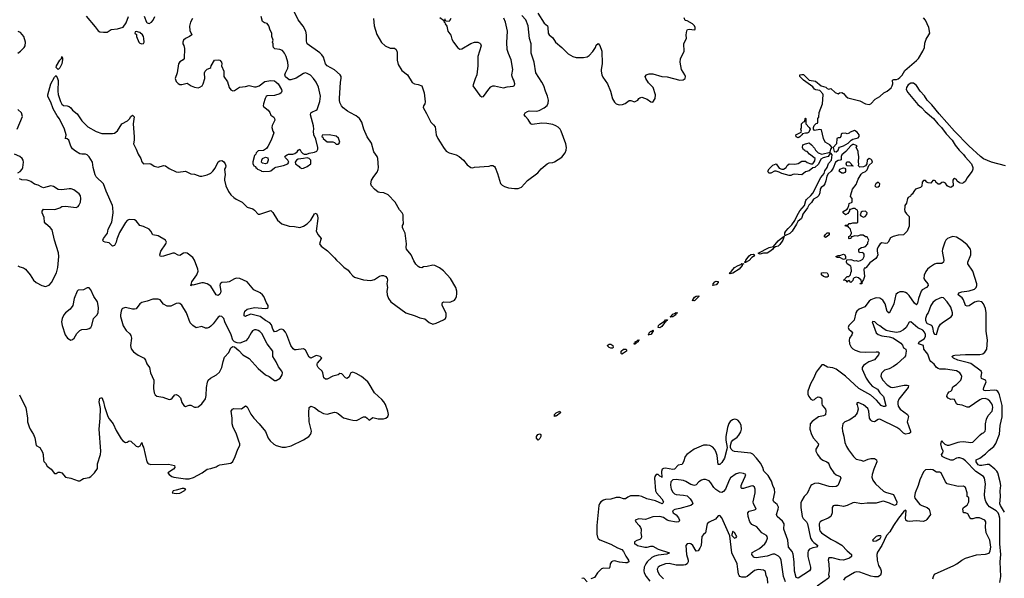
# Model space of a CAD drawing. Header units: inches. Extents: x 2001573 to 2220545, y 644482 to 846830.
# Tile 326 of 656: x 2046367 to 2057198, y 751849 to 757997. Entities that reach past the tile are written whole.
import ezdxf

# ---------------------------------------------------------------- set-up
doc = ezdxf.new("R2010")
doc.units = ezdxf.units.IN
doc.header["$MEASUREMENT"] = 0
doc.layers.add('C0745', color=7, linetype='Continuous')
doc.layers.add('C0755', color=7, linetype='Continuous')

msp = doc.modelspace()

# ---------------------------------------------------------------- linework, layer by layer
at = {"layer": 'C0745', "color": 5}
for points, elevation in [([(2047097, 758037), (2047198, 757918), (2047230, 757875), (2047250, 757863), (2047290, 757859), (2047330, 757861), (2047373, 757887), (2047444, 757896), (2047505, 757915), (2047538, 757962), (2047565, 758030)], 340), ([(2047736, 758036), (2047762, 757970), (2047770, 757961), (2047790, 757956), (2047816, 757970), (2047835, 757990), (2047853, 758030)], 340), ([(2048267, 758010), (2048245, 757970), (2048234, 757926), (2048239, 757879), (2048259, 757830), (2048234, 757810), (2048190, 757789), (2048168, 757770), (2048161, 757750), (2048162, 757730), (2048172, 757712), (2048179, 757679), (2048178, 757570), (2048166, 757554), (2048129, 757532), (2048114, 757510), (2048098, 757410), (2048078, 757350), (2048090, 757315), (2048110, 757293), (2048130, 757284), (2048150, 757282), (2048210, 757299), (2048255, 757270), (2048290, 757254), (2048330, 757246), (2048350, 757253), (2048375, 757270), (2048387, 757290), (2048404, 757350), (2048399, 757410), (2048406, 757430), (2048430, 757451), (2048458, 757462), (2048469, 757471), (2048474, 757490), (2048510, 757551), (2048550, 757556), (2048570, 757553), (2048587, 757530), (2048590, 757510), (2048587, 757490), (2048611, 757430), (2048614, 757370), (2048653, 757313), (2048673, 757250), (2048690, 757223), (2048710, 757215), (2048730, 757219), (2048786, 757254), (2048850, 757263), (2048890, 757273), (2048950, 757257), (2048970, 757257), (2049001, 757270), (2049065, 757315), (2049130, 757329), (2049170, 757324), (2049190, 757308), (2049210, 757290), (2049246, 757230), (2049250, 757210), (2049243, 757190), (2049230, 757180), (2049170, 757163), (2049090, 757158), (2049078, 757150), (2049066, 757130), (2049048, 757070), (2049046, 757050), (2049050, 757041), (2049100, 757000), (2049117, 756977), (2049130, 756947), (2049164, 756924), (2049171, 756910), (2049173, 756890), (2049146, 756834), (2049142, 756810), (2049150, 756771), (2049161, 756750), (2049134, 756670), (2049098, 756602), (2049081, 756579), (2049050, 756558), (2048990, 756553), (2048970, 756533), (2048964, 756516), (2048950, 756501), (2048932, 756432), (2048933, 756413), (2048942, 756390), (2048960, 756380), (2048965, 756370), (2048980, 756360), (2048984, 756350), (2049018, 756338), (2049027, 756330), (2049050, 756326), (2049115, 756330), (2049130, 756335), (2049170, 756368), (2049185, 756375), (2049270, 756391), (2049318, 756410), (2049328, 756430), (2049318, 756450), (2049290, 756478), (2049285, 756490), (2049290, 756498), (2049308, 756510), (2049325, 756515), (2049370, 756517), (2049395, 756525), (2049419, 756541), (2049430, 756562), (2049448, 756572), (2049463, 756543), (2049483, 756523), (2049495, 756515), (2049524, 756516), (2049553, 756527), (2049610, 756538), (2049636, 756550), (2049646, 756570), (2049645, 756590), (2049623, 756683), (2049604, 756730), (2049598, 756770), (2049602, 756790), (2049600, 756830), (2049566, 756950), (2049570, 756970), (2049580, 756980), (2049630, 757001), (2049638, 757010), (2049670, 757096), (2049675, 757155), (2049653, 757253), (2049628, 757308), (2049600, 757350), (2049565, 757385), (2049530, 757406), (2049510, 757410), (2049490, 757404), (2049410, 757354), (2049350, 757333), (2049330, 757334), (2049290, 757369), (2049285, 757390), (2049290, 757410), (2049316, 757464), (2049321, 757490), (2049316, 757530), (2049299, 757590), (2049280, 757630), (2049257, 757657), (2049230, 757668), (2049175, 757675), (2049159, 757690), (2049154, 757710), (2049155, 757730), (2049149, 757750), (2049154, 757770), (2049142, 757810), (2049142, 757850), (2049121, 757881), (2049109, 757930), (2049090, 757953), (2049061, 757961), (2049038, 757978), (2049022, 758030)], 340), ([(2050000, 756976), (2049973, 756990), (2049927, 757027), (2049908, 757050), (2049890, 757086), (2049884, 757110), (2049884, 757130), (2049896, 757310), (2049904, 757350), (2049902, 757370), (2049892, 757390), (2049830, 757446), (2049749, 757489), (2049732, 757510), (2049710, 757584), (2049690, 757611), (2049670, 757631), (2049531, 757731), (2049522, 757762), (2049523, 757830), (2049515, 757870), (2049484, 757924), (2049430, 757994), (2049377, 758110)], 320), ([(2046348, 757630), (2046377, 757650), (2046416, 757690), (2046426, 757710), (2046430, 757750), (2046412, 757812), (2046375, 757855), (2046349, 757868)], 340), ([(2050000, 754089), (2049990, 754067), (2049970, 754047), (2049950, 754055), (2049910, 754100), (2049890, 754103), (2049870, 754090), (2049810, 754073), (2049750, 754041), (2049730, 754039), (2049714, 754054), (2049703, 754110), (2049694, 754130), (2049651, 754170), (2049638, 754190), (2049639, 754210), (2049643, 754217), (2049690, 754270), (2049674, 754290), (2049630, 754301), (2049570, 754272), (2049550, 754281), (2049510, 754360), (2049490, 754374), (2049410, 754364), (2049390, 754365), (2049375, 754375), (2049350, 754410), (2049306, 754530), (2049290, 754559), (2049270, 754582), (2049250, 754591), (2049230, 754589), (2049190, 754567), (2049170, 754563), (2049152, 754590), (2049137, 754637), (2049120, 754660), (2049070, 754685), (2049011, 754731), (2048910, 754757), (2048861, 754739), (2048850, 754729), (2048836, 754736), (2048836, 754756), (2048843, 754790), (2048870, 754810), (2048950, 754828), (2049070, 754818), (2049090, 754821), (2049102, 754830), (2049101, 754850), (2049082, 754882), (2049053, 754950), (2049038, 754970), (2049011, 754991), (2048944, 755024), (2048870, 755111), (2048790, 755148), (2048753, 755153), (2048730, 755146), (2048670, 755113), (2048650, 755107), (2048590, 755103), (2048571, 755090), (2048568, 755072), (2048578, 755010), (2048577, 754990), (2048570, 754977), (2048550, 754962), (2048530, 754967), (2048470, 755063), (2048430, 755091), (2048390, 755101), (2048370, 755101), (2048270, 755075), (2048263, 755077), (2048250, 755069), (2048261, 755110), (2048314, 755190), (2048329, 755230), (2048326, 755250), (2048290, 755350), (2048270, 755380), (2048210, 755427), (2048190, 755432), (2048170, 755426), (2048130, 755402), (2048110, 755405), (2048070, 755426), (2048050, 755427), (2047950, 755394), (2047930, 755390), (2047914, 755394), (2047910, 755410), (2047920, 755450), (2047974, 755530), (2047981, 755550), (2047972, 755570), (2047890, 755619), (2047830, 755630), (2047810, 755670), (2047791, 755690), (2047730, 755720), (2047690, 755733), (2047650, 755782), (2047630, 755794), (2047570, 755796), (2047550, 755786), (2047530, 755765), (2047464, 755656), (2047437, 755583), (2047429, 755550), (2047410, 755510), (2047390, 755503), (2047350, 755542), (2047307, 755547), (2047290, 755555), (2047283, 755570), (2047289, 755590), (2047332, 755648), (2047339, 755690), (2047380, 755770), (2047394, 755870), (2047393, 755930), (2047389, 755950), (2047318, 756110), (2047291, 756191), (2047210, 756269), (2047197, 756290), (2047177, 756370), (2047170, 756430), (2047130, 756489), (2047110, 756510), (2047090, 756518), (2047050, 756515), (2047030, 756521), (2046981, 756550), (2046950, 756577), (2046930, 756605), (2046909, 756669), (2046890, 756684), (2046868, 756690), (2046875, 756705), (2046879, 756730), (2046860, 756790), (2046806, 756906), (2046778, 756938), (2046736, 757016), (2046711, 757090), (2046678, 757150), (2046676, 757170), (2046711, 757290), (2046750, 757365), (2046770, 757381), (2046785, 757350), (2046789, 757329), (2046787, 757210), (2046792, 757172), (2046815, 757095), (2046830, 757067), (2046850, 757054), (2046891, 757050), (2046910, 757042), (2046930, 757025), (2046950, 757002), (2047000, 756960), (2047050, 756883), (2047116, 756816), (2047210, 756767), (2047270, 756743), (2047390, 756743), (2047410, 756747), (2047445, 756775), (2047490, 756851), (2047555, 756885), (2047575, 756905), (2047590, 756930), (2047610, 756945), (2047626, 756926), (2047615, 756850), (2047628, 756708), (2047628, 756672), (2047621, 756630), (2047650, 756572), (2047670, 756518), (2047699, 756470), (2047711, 756431), (2047730, 756411), (2047795, 756415), (2047810, 756411), (2047846, 756386), (2047890, 756372), (2047950, 756391), (2047970, 756387), (2048010, 756359), (2048090, 756324), (2048110, 756319), (2048190, 756330), (2048250, 756299), (2048290, 756295), (2048350, 756276), (2048370, 756275), (2048430, 756288), (2048471, 756309), (2048492, 756328), (2048517, 756363), (2048550, 756433), (2048570, 756445), (2048590, 756447), (2048610, 756435), (2048627, 756410), (2048633, 756390), (2048630, 756370), (2048619, 756350), (2048627, 756290), (2048619, 756250), (2048621, 756230), (2048636, 756170), (2048665, 756105), (2048691, 756070), (2048721, 756041), (2048750, 756022), (2048813, 755990), (2048850, 755951), (2048870, 755935), (2048930, 755916), (2048950, 755901), (2048990, 755858), (2049010, 755856), (2049130, 755896), (2049150, 755875), (2049204, 755790), (2049249, 755749), (2049330, 755724), (2049390, 755721), (2049450, 755710), (2049490, 755723), (2049531, 755749), (2049570, 755790), (2049610, 755859), (2049630, 755867), (2049643, 755843), (2049645, 755810), (2049630, 755670), (2049649, 755629), (2049683, 755590), (2049666, 755530), (2049683, 755503), (2049754, 755454), (2049830, 755377), (2049851, 755350), (2049894, 755314), (2049933, 755273), (2049979, 755239), (2050000, 755213)], 320), ([(2046338, 756790), (2046397, 756930), (2046389, 756970), (2046347, 757007)], 340), ([(2046346, 756310), (2046374, 756326), (2046396, 756350), (2046402, 756370), (2046408, 756430), (2046405, 756450), (2046395, 756470), (2046369, 756490), (2046310, 756516)], 340), ([(2046347, 755287), (2046370, 755276), (2046410, 755265), (2046431, 755250), (2046484, 755190), (2046521, 755130), (2046550, 755106), (2046610, 755071), (2046650, 755059), (2046690, 755076), (2046717, 755103), (2046773, 755210), (2046786, 755270), (2046797, 755390), (2046796, 755430), (2046751, 755570), (2046723, 755683), (2046704, 755710), (2046654, 755750), (2046642, 755770), (2046638, 755818), (2046616, 755870), (2046614, 755890), (2046630, 755910), (2046754, 755906), (2046810, 755927), (2046830, 755941), (2046870, 755946), (2046990, 755928), (2047010, 755939), (2047018, 755950), (2047035, 755990), (2047041, 756030), (2047037, 756057), (2047021, 756081), (2046963, 756123), (2046935, 756135), (2046910, 756137), (2046830, 756125), (2046790, 756129), (2046741, 756161), (2046710, 756169), (2046630, 756147), (2046610, 756152), (2046570, 756175), (2046530, 756186), (2046490, 756215), (2046470, 756223), (2046450, 756230), (2046390, 756235), (2046365, 756245)], 340), ([(2046366, 753870), (2046372, 753850), (2046436, 753730), (2046453, 753613), (2046454, 753570), (2046470, 753517), (2046481, 753490), (2046519, 753430), (2046534, 753394), (2046550, 753311), (2046589, 753289), (2046618, 753238), (2046626, 753210), (2046628, 753150), (2046634, 753134), (2046650, 753118), (2046670, 753085), (2046715, 753050), (2046750, 753003), (2046770, 753001), (2046790, 753019), (2046810, 753017), (2046831, 753010), (2046870, 752962), (2046930, 752951), (2047010, 752922), (2047030, 752923), (2047050, 752938), (2047070, 752946), (2047130, 752958), (2047150, 752971), (2047189, 753010), (2047222, 753058), (2047225, 753070), (2047223, 753110), (2047255, 753210), (2047260, 753250), (2047243, 753490), (2047254, 753610), (2047257, 753717), (2047243, 753790), (2047250, 753832), (2047263, 753837), (2047270, 753838), (2047290, 753791), (2047299, 753739), (2047336, 753630), (2047350, 753605), (2047395, 753550), (2047430, 753475), (2047484, 753384), (2047503, 753363), (2047530, 753345), (2047550, 753347), (2047570, 753361), (2047590, 753359), (2047650, 753303), (2047670, 753296), (2047693, 753307), (2047710, 753342), (2047719, 753310), (2047730, 753291), (2047767, 753130), (2047777, 753117), (2047788, 753108), (2047810, 753103), (2048005, 753105), (2048070, 753090), (2048074, 753070), (2048059, 753050), (2047998, 753010), (2048011, 752990), (2048041, 752970), (2048062, 752962), (2048190, 752944), (2048230, 752945), (2048280, 752960), (2048375, 753010), (2048430, 753051), (2048470, 753056), (2048530, 753076), (2048549, 753091), (2048570, 753099), (2048690, 753117), (2048710, 753136), (2048738, 753190), (2048765, 753270), (2048787, 753310), (2048789, 753330), (2048777, 753357), (2048750, 753446), (2048716, 753510), (2048703, 753550), (2048703, 753610), (2048693, 753687), (2048709, 753710), (2048724, 753716), (2048806, 753714), (2048850, 753747), (2048870, 753735), (2048910, 753655), (2048942, 753610), (2049002, 753550), (2049070, 753463), (2049099, 753390), (2049121, 753361), (2049164, 753324), (2049189, 753309), (2049254, 753294), (2049290, 753294), (2049352, 753308), (2049490, 753372), (2049547, 753410), (2049565, 753430), (2049574, 753450), (2049576, 753470), (2049551, 753570), (2049546, 753674), (2049552, 753728), (2049570, 753745), (2049610, 753730), (2049662, 753690), (2049710, 753662), (2049750, 753656), (2049830, 753676), (2049850, 753674), (2049870, 753664), (2049909, 753629), (2049930, 753616), (2050000, 753597)], 320)]:
    msp.add_lwpolyline(points, dxfattribs=dict(at, elevation=elevation))
for points, elevation in [([(2047650, 757866), (2047638, 757862), (2047634, 757850), (2047652, 757832), (2047651, 757810), (2047678, 757750), (2047690, 757738), (2047710, 757732), (2047730, 757734), (2047735, 757750), (2047733, 757790), (2047729, 757810), (2047717, 757830), (2047690, 757855)], 340), ([(2046790, 757449), (2046770, 757469), (2046774, 757490), (2046810, 757553), (2046827, 757570), (2046831, 757591), (2046838, 757578), (2046839, 757559), (2046830, 757510), (2046810, 757466)], 320), ([(2049770, 756729), (2049694, 756726), (2049692, 756710), (2049702, 756702), (2049707, 756690), (2049750, 756651), (2049811, 756651), (2049830, 756645), (2049850, 756626), (2049870, 756625), (2049878, 756630), (2049888, 756650), (2049874, 756694), (2049850, 756715)], 340), ([(2049070, 756409), (2049039, 756419), (2049028, 756430), (2049029, 756450), (2049039, 756470), (2049070, 756482), (2049095, 756475), (2049102, 756450), (2049090, 756419)], 340), ([(2049530, 756478), (2049490, 756468), (2049430, 756462), (2049411, 756449), (2049398, 756430), (2049402, 756410), (2049442, 756382), (2049450, 756371), (2049470, 756358), (2049490, 756361), (2049530, 756381), (2049569, 756410), (2049568, 756450), (2049550, 756468)], 340), ([(2047130, 755044), (2047110, 755044), (2047070, 755025), (2047010, 755019), (2047001, 755010), (2046965, 754930), (2046951, 754850), (2046921, 754810), (2046871, 754770), (2046854, 754750), (2046835, 754710), (2046828, 754670), (2046833, 754633), (2046866, 754530), (2046893, 754493), (2046910, 754479), (2046930, 754471), (2046950, 754476), (2046966, 754490), (2046996, 754544), (2047030, 754576), (2047050, 754586), (2047110, 754591), (2047130, 754597), (2047150, 754611), (2047161, 754630), (2047178, 754710), (2047215, 754745), (2047231, 754770), (2047233, 754830), (2047225, 754890), (2047182, 754950), (2047150, 755022)], 340), ([(2047890, 754922), (2047830, 754921), (2047770, 754898), (2047710, 754883), (2047690, 754869), (2047650, 754816), (2047631, 754810), (2047609, 754810), (2047530, 754830), (2047500, 754820), (2047490, 754810), (2047482, 754790), (2047475, 754750), (2047477, 754730), (2047507, 754627), (2047537, 754577), (2047579, 754539), (2047590, 754521), (2047596, 754490), (2047588, 754410), (2047594, 754374), (2047621, 754342), (2047670, 754303), (2047736, 754270), (2047750, 754250), (2047765, 754210), (2047794, 754170), (2047805, 754110), (2047842, 754030), (2047839, 753939), (2047847, 753890), (2047856, 753870), (2047874, 753854), (2047943, 753843), (2048010, 753818), (2048030, 753820), (2048046, 753830), (2048072, 753868), (2048090, 753873), (2048110, 753862), (2048136, 753836), (2048150, 753784), (2048171, 753750), (2048190, 753739), (2048230, 753753), (2048250, 753753), (2048290, 753734), (2048310, 753731), (2048330, 753735), (2048370, 753768), (2048410, 753823), (2048418, 753862), (2048423, 753950), (2048433, 754007), (2048442, 754030), (2048467, 754053), (2048532, 754088), (2048564, 754116), (2048590, 754170), (2048604, 754236), (2048619, 754281), (2048666, 754334), (2048690, 754385), (2048710, 754401), (2048730, 754398), (2048777, 754357), (2048821, 754310), (2048890, 754269), (2048990, 754157), (2049070, 754090), (2049111, 754070), (2049170, 754026), (2049190, 754025), (2049233, 754050), (2049256, 754090), (2049259, 754110), (2049252, 754130), (2049215, 754175), (2049190, 754230), (2049151, 754290), (2049151, 754350), (2049090, 754431), (2049030, 754544), (2049010, 754564), (2048990, 754577), (2048970, 754585), (2048950, 754583), (2048929, 754571), (2048912, 754550), (2048880, 754490), (2048856, 754464), (2048790, 754438), (2048760, 754440), (2048730, 754453), (2048710, 754470), (2048692, 754530), (2048625, 754670), (2048612, 754710), (2048591, 754731), (2048570, 754734), (2048550, 754723), (2048495, 754650), (2048470, 754623), (2048450, 754610), (2048430, 754601), (2048410, 754601), (2048370, 754621), (2048310, 754604), (2048270, 754631), (2048242, 754662), (2048202, 754770), (2048150, 754854), (2048130, 754872), (2048110, 754877), (2048090, 754873), (2048030, 754844), (2047990, 754844), (2047950, 754867), (2047914, 754914)], 340), ([(2048176, 752836), (2048156, 752836), (2048090, 752820), (2048055, 752810), (2048045, 752790), (2048090, 752784), (2048130, 752787), (2048176, 752810), (2048180, 752820), (2048193, 752830)], 320)]:
    msp.add_lwpolyline(points, close=True, dxfattribs=dict(at, elevation=elevation))
at = {"layer": 'C0755', "color": 5}
for points, elevation in [([(2050259, 758010), (2050267, 757930), (2050295, 757835), (2050346, 757746), (2050388, 757710), (2050444, 757684), (2050490, 757682), (2050510, 757670), (2050518, 757638), (2050519, 757550), (2050530, 757503), (2050570, 757437), (2050633, 757390), (2050685, 757305), (2050709, 757289), (2050750, 757285), (2050789, 757269), (2050816, 757190), (2050829, 757091), (2050823, 757070), (2050808, 757050), (2050804, 757030), (2050843, 756963), (2050888, 756868), (2050919, 756839), (2050936, 756816), (2050947, 756730), (2050965, 756690), (2050994, 756650), (2051028, 756590), (2051060, 756550), (2051092, 756532), (2051169, 756509), (2051203, 756490), (2051249, 756449), (2051290, 756400), (2051330, 756371), (2051350, 756367), (2051370, 756373), (2051530, 756384), (2051550, 756391), (2051571, 756391), (2051590, 756381), (2051599, 756370), (2051624, 756304), (2051655, 756195), (2051675, 756175), (2051700, 756160), (2051745, 756145), (2051810, 756138), (2051850, 756140), (2051886, 756154), (2051952, 756228), (2052067, 756313), (2052105, 756355), (2052169, 756411), (2052190, 756421), (2052230, 756426), (2052250, 756433), (2052330, 756485), (2052367, 756533), (2052378, 756562), (2052382, 756590), (2052374, 756630), (2052322, 756770), (2052311, 756791), (2052290, 756813), (2052263, 756830), (2052230, 756843), (2052165, 756855), (2052110, 756857), (2052003, 756843), (2051990, 756850), (2051960, 756900), (2051930, 756930), (2051917, 756950), (2051926, 756970), (2051953, 756987), (2051970, 756992), (2052051, 756989), (2052082, 756998), (2052135, 757025), (2052170, 757051), (2052182, 757078), (2052184, 757110), (2052174, 757154), (2052150, 757210), (2052131, 757270), (2052110, 757310), (2052044, 757410), (2052028, 757530), (2051992, 757630), (2051995, 757730), (2051976, 757790), (2051960, 757930), (2051934, 757994), (2051890, 758044)], 320), ([(2050990, 758021), (2051030, 757991), (2051047, 757993), (2051047, 758007)], 340), ([(2052065, 758070), (2052137, 757957), (2052173, 757930), (2052178, 757910), (2052182, 757850), (2052190, 757830), (2052230, 757796), (2052261, 757750), (2052332, 757692), (2052402, 757622), (2052450, 757592), (2052490, 757581), (2052570, 757579), (2052610, 757587), (2052630, 757602), (2052672, 757648), (2052700, 757690), (2052710, 757716), (2052730, 757736), (2052750, 757711), (2052769, 757649), (2052776, 757510), (2052763, 757450), (2052763, 757430), (2052772, 757390), (2052783, 757363), (2052832, 757290), (2052865, 757210), (2052887, 757127), (2052910, 757090), (2052929, 757069), (2052960, 757060), (2052998, 757062), (2053026, 757074), (2053070, 757107), (2053090, 757106), (2053130, 757092), (2053166, 757110), (2053178, 757130), (2053190, 757138), (2053210, 757143), (2053270, 757122), (2053310, 757094), (2053332, 757088), (2053356, 757130), (2053360, 757170), (2053336, 757250), (2053283, 757303), (2053253, 757350), (2053247, 757370), (2053262, 757390), (2053270, 757394), (2053290, 757401), (2053330, 757402), (2053430, 757373), (2053489, 757369), (2053630, 757332), (2053667, 757333), (2053689, 757350), (2053690, 757370), (2053683, 757390), (2053646, 757450), (2053632, 757530), (2053635, 757565), (2053677, 757650), (2053673, 757730), (2053682, 757758), (2053701, 757790), (2053698, 757830), (2053705, 757875), (2053713, 757887), (2053730, 757894), (2053790, 757884), (2053799, 757890), (2053799, 757910), (2053789, 757930), (2053769, 757950), (2053710, 757984), (2053689, 757989), (2053676, 758016)], 320), ([(2057210, 756388), (2057057, 756430), (2056970, 756466), (2056937, 756490), (2056809, 756609), (2056651, 756770), (2056480, 756960), (2056401, 757061), (2056350, 757112), (2056318, 757158), (2056272, 757210), (2056233, 757273), (2056198, 757298), (2056170, 757299), (2056141, 757279), (2056121, 757250), (2056117, 757230), (2056135, 757195), (2056245, 757065), (2056286, 757030), (2056326, 756986), (2056417, 756910), (2056467, 756850), (2056508, 756810), (2056559, 756739), (2056624, 756670), (2056656, 756616), (2056701, 756561), (2056750, 756512), (2056766, 756486), (2056836, 756410), (2056853, 756370), (2056851, 756350), (2056843, 756330), (2056786, 756254), (2056770, 756218), (2056750, 756202), (2056730, 756195), (2056703, 756203), (2056678, 756218), (2056670, 756238), (2056650, 756248), (2056640, 756240), (2056632, 756230), (2056634, 756170), (2056610, 756149), (2056580, 756160), (2056570, 756168), (2056550, 756198), (2056530, 756208), (2056510, 756206), (2056490, 756186), (2056470, 756188), (2056446, 756210), (2056442, 756222), (2056430, 756226), (2056410, 756226), (2056390, 756198), (2056360, 756200), (2056347, 756207), (2056330, 756226), (2056310, 756226), (2056294, 756210), (2056290, 756166), (2056274, 756150), (2056222, 756130), (2056210, 756118), (2056185, 756075), (2056172, 756068), (2056164, 756056), (2056140, 756040), (2056132, 756030), (2056122, 755978), (2056105, 755950), (2056105, 755930), (2056098, 755910), (2056104, 755884), (2056120, 755860), (2056150, 755832), (2056152, 755812), (2056150, 755726), (2056130, 755669), (2056090, 755629), (2056030, 755624), (2055974, 755610), (2055945, 755595), (2055922, 755550), (2055910, 755538), (2055890, 755535), (2055850, 755542), (2055831, 755529), (2055810, 755498), (2055801, 755470), (2055798, 755450), (2055806, 755410), (2055801, 755390), (2055786, 755370), (2055719, 755321), (2055678, 755270), (2055670, 755262), (2055658, 755262), (2055651, 755249), (2055661, 755170), (2055650, 755138), (2055631, 755109), (2055630, 755089), (2055608, 755088), (2055614, 755094), (2055626, 755094), (2055628, 755110), (2055622, 755130), (2055595, 755155), (2055570, 755164), (2055545, 755155), (2055536, 755144), (2055530, 755126), (2055510, 755106), (2055490, 755126), (2055478, 755122), (2055470, 755106), (2055462, 755122), (2055428, 755130), (2055442, 755138), (2055446, 755150), (2055469, 755171), (2055488, 755172), (2055506, 755190), (2055508, 755212), (2055518, 755230), (2055515, 755270), (2055510, 755286), (2055469, 755310), (2055462, 755330), (2055467, 755353), (2055510, 755358), (2055550, 755342), (2055570, 755345), (2055590, 755341), (2055615, 755345), (2055640, 755360), (2055655, 755390), (2055655, 755415), (2055648, 755428), (2055636, 755436), (2055606, 755430), (2055598, 755450), (2055598, 755470), (2055626, 755490), (2055650, 755492), (2055670, 755502), (2055698, 755530), (2055698, 755550), (2055708, 755570), (2055690, 755606), (2055670, 755608), (2055647, 755627), (2055613, 755627), (2055584, 755616), (2055550, 755618), (2055526, 755606), (2055514, 755606), (2055510, 755588), (2055490, 755586), (2055486, 755590), (2055486, 755610), (2055502, 755618), (2055516, 755644), (2055516, 755656), (2055508, 755668), (2055506, 755690), (2055486, 755710), (2055482, 755722), (2055450, 755726), (2055446, 755730), (2055450, 755734), (2055482, 755738), (2055490, 755754), (2055510, 755754), (2055530, 755762), (2055578, 755762), (2055586, 755770), (2055587, 755887), (2055582, 755902), (2055570, 755906), (2055558, 755918), (2055530, 755918), (2055506, 755906), (2055494, 755906), (2055494, 755894), (2055477, 755863), (2055450, 755848), (2055426, 755870), (2055427, 755887), (2055469, 755911), (2055478, 755922), (2055488, 755950), (2055490, 755974), (2055526, 755990), (2055526, 756030), (2055506, 756050), (2055508, 756070), (2055529, 756130), (2055570, 756182), (2055590, 756242), (2055624, 756296), (2055638, 756310), (2055670, 756326), (2055690, 756346), (2055708, 756392), (2055749, 756430), (2055742, 756450), (2055730, 756462), (2055710, 756469), (2055691, 756450), (2055686, 756410), (2055671, 756389), (2055650, 756379), (2055610, 756375), (2055600, 756380), (2055595, 756390), (2055599, 756410), (2055594, 756430), (2055599, 756490), (2055589, 756531), (2055589, 756550), (2055569, 756590), (2055578, 756610), (2055544, 756624), (2055530, 756623), (2055510, 756607), (2055454, 756546), (2055409, 756511), (2055404, 756490), (2055405, 756455), (2055391, 756449), (2055370, 756447), (2055341, 756430), (2055317, 756363), (2055292, 756328), (2055260, 756300), (2055244, 756276), (2055235, 756225), (2055224, 756190), (2055210, 756170), (2055185, 756150), (2055173, 756130), (2055169, 756090), (2055158, 756062), (2055138, 756042), (2055100, 756020), (2055076, 755984), (2055046, 755954), (2055033, 755927), (2054982, 755858), (2054976, 755830), (2054966, 755810), (2054925, 755775), (2054912, 755748), (2054864, 755670), (2054837, 755643), (2054790, 755621), (2054783, 755623), (2054783, 755650), (2054795, 755670), (2054820, 755700), (2054861, 755739), (2054895, 755785), (2054918, 755842), (2054947, 755893), (2055001, 755950), (2055015, 756005), (2055022, 756018), (2055070, 756061), (2055090, 756087), (2055180, 756260), (2055215, 756305), (2055225, 756335), (2055251, 756369), (2055265, 756415), (2055297, 756450), (2055306, 756510), (2055290, 756526), (2055278, 756522), (2055262, 756490), (2055205, 756475), (2055178, 756462), (2055154, 756406), (2055112, 756370), (2055090, 756368), (2055050, 756334), (2055010, 756322), (2054970, 756288), (2054890, 756297), (2054870, 756293), (2054850, 756283), (2054830, 756281), (2054750, 756304), (2054720, 756320), (2054690, 756329), (2054670, 756329), (2054630, 756309), (2054609, 756309), (2054598, 756330), (2054610, 756354), (2054650, 756394), (2054690, 756412), (2054723, 756363), (2054750, 756351), (2054770, 756351), (2054799, 756370), (2054810, 756392), (2054830, 756412), (2054894, 756406), (2054930, 756415), (2054970, 756441), (2055010, 756438), (2055030, 756425), (2055070, 756412), (2055090, 756412), (2055100, 756420), (2055115, 756445), (2055118, 756470), (2055056, 756516), (2055030, 756546), (2055006, 756550), (2055002, 756562), (2054990, 756566), (2054978, 756590), (2054982, 756618), (2055010, 756632), (2055027, 756633), (2055050, 756642), (2055078, 756618), (2055110, 756582), (2055121, 756561), (2055150, 756532), (2055190, 756518), (2055282, 756538), (2055288, 756570), (2055306, 756590), (2055280, 756620), (2055228, 756650), (2055209, 756690), (2055186, 756786), (2055170, 756788), (2055110, 756778), (2055098, 756790), (2055098, 756810), (2055108, 756832), (2055130, 756854), (2055142, 756858), (2055146, 756870), (2055146, 756910), (2055156, 756924), (2055163, 756977), (2055198, 757070), (2055205, 757170), (2055201, 757181), (2055170, 757219), (2055123, 757223), (2055110, 757232), (2055090, 757257), (2054990, 757330), (2054950, 757370), (2054949, 757390), (2054970, 757395), (2054990, 757393), (2055050, 757330), (2055121, 757321), (2055182, 757270), (2055234, 757254), (2055250, 757238), (2055267, 757233), (2055290, 757238), (2055337, 757197), (2055370, 757182), (2055386, 757190), (2055410, 757194), (2055430, 757185), (2055454, 757154), (2055478, 757138), (2055610, 757103), (2055671, 757071), (2055710, 757064), (2055730, 757071), (2055777, 757123), (2055830, 757153), (2055873, 757190), (2055911, 757209), (2055932, 757228), (2055952, 757248), (2055963, 757270), (2055970, 757290), (2055968, 757332), (2055983, 757337), (2056010, 757338), (2056030, 757345), (2056050, 757359), (2056075, 757385), (2056104, 757436), (2056233, 757547), (2056252, 757568), (2056303, 757650), (2056321, 757690), (2056323, 757737), (2056337, 757783), (2056369, 757830), (2056377, 757850), (2056367, 757910), (2056330, 757993), (2056310, 758018)], 280), ([(2051108, 758010), (2051096, 757984), (2051090, 757977), (2051060, 757980), (2051050, 757986), (2051038, 757982), (2051034, 757970), (2051044, 757964), (2051046, 757950), (2051064, 757924), (2051076, 757870), (2051110, 757825), (2051122, 757782), (2051138, 757750), (2051188, 757688), (2051210, 757674), (2051230, 757676), (2051330, 757733), (2051370, 757751), (2051408, 757748), (2051430, 757739), (2051437, 757730), (2051442, 757710), (2051406, 757590), (2051405, 757490), (2051396, 757390), (2051376, 757344), (2051353, 757270), (2051430, 757161), (2051450, 757146), (2051470, 757151), (2051527, 757233), (2051550, 757259), (2051570, 757268), (2051590, 757270), (2051690, 757245), (2051730, 757259), (2051796, 757264), (2051809, 757271), (2051815, 757290), (2051803, 757330), (2051790, 757350), (2051783, 757370), (2051781, 757390), (2051791, 757450), (2051775, 757555), (2051744, 757624), (2051730, 757670), (2051726, 757746), (2051734, 757870), (2051710, 757969), (2051694, 758014)], 340), ([(2050000, 755213), (2050030, 755176), (2050050, 755164), (2050150, 755133), (2050230, 755128), (2050270, 755136), (2050326, 755174), (2050350, 755182), (2050370, 755181), (2050396, 755170), (2050411, 755150), (2050413, 755133), (2050407, 755090), (2050413, 755050), (2050407, 755010), (2050411, 754970), (2050425, 754930), (2050450, 754890), (2050616, 754770), (2050718, 754738), (2050770, 754714), (2050825, 754705), (2050870, 754663), (2050910, 754647), (2050950, 754656), (2051030, 754693), (2051050, 754710), (2051058, 754730), (2051057, 754763), (2051048, 754790), (2051016, 754850), (2051013, 754870), (2051017, 754883), (2051028, 754890), (2051090, 754887), (2051110, 754890), (2051149, 754910), (2051159, 754921), (2051172, 754948), (2051176, 754984), (2051176, 755010), (2051165, 755050), (2051107, 755150), (2051030, 755234), (2050986, 755266), (2050933, 755293), (2050910, 755295), (2050850, 755280), (2050810, 755276), (2050790, 755266), (2050770, 755269), (2050750, 755279), (2050726, 755306), (2050703, 755343), (2050672, 755410), (2050623, 755470), (2050618, 755490), (2050623, 755530), (2050609, 755649), (2050585, 755690), (2050579, 755710), (2050579, 755730), (2050589, 755750), (2050589, 755770), (2050584, 755790), (2050584, 755850), (2050574, 755870), (2050545, 755905), (2050498, 755990), (2050421, 756070), (2050372, 756092), (2050330, 756094), (2050310, 756100), (2050270, 756130), (2050238, 756170), (2050230, 756190), (2050238, 756230), (2050261, 756270), (2050300, 756320), (2050312, 756348), (2050315, 756370), (2050306, 756470), (2050298, 756490), (2050263, 756543), (2050238, 756638), (2050189, 756709), (2050154, 756790), (2050131, 756869), (2050105, 756910), (2050070, 756939), (2050000, 756976)], 320), ([(2057198, 752578), (2057155, 752650), (2057149, 752670), (2057156, 752750), (2057151, 752810), (2057158, 752870), (2057153, 752910), (2057125, 753010), (2057114, 753030), (2057094, 753050), (2057030, 753100), (2057010, 753102), (2056951, 753089), (2056930, 753089), (2056910, 753099), (2056887, 753130), (2056888, 753152), (2056930, 753172), (2056990, 753219), (2057030, 753259), (2057081, 753299), (2057106, 753334), (2057145, 753435), (2057151, 753530), (2057174, 753626), (2057175, 753750), (2057145, 753870), (2057135, 753895), (2057126, 753906), (2057110, 753915), (2057090, 753918), (2056991, 753911), (2056976, 753916), (2056970, 753923), (2056967, 753930), (2056974, 753950), (2056999, 754010), (2056990, 754030), (2056947, 754047), (2056944, 754070), (2056950, 754110), (2056943, 754130), (2056830, 754212), (2056802, 754222), (2056686, 754250), (2056639, 754270), (2056622, 754290), (2056639, 754301), (2056654, 754306), (2056770, 754313), (2056927, 754313), (2056960, 754320), (2056983, 754337), (2057004, 754370), (2057014, 754470), (2056999, 754570), (2056997, 754770), (2056990, 754817), (2056970, 754870), (2056950, 754890), (2056910, 754898), (2056870, 754888), (2056810, 754847), (2056790, 754845), (2056770, 754850), (2056750, 754913), (2056734, 754934), (2056691, 754970), (2056699, 754990), (2056730, 755003), (2056810, 755013), (2056868, 755032), (2056889, 755051), (2056895, 755070), (2056894, 755090), (2056851, 755230), (2056797, 755310), (2056797, 755330), (2056830, 755410), (2056831, 755450), (2056825, 755470), (2056790, 755519), (2056730, 755568), (2056670, 755603), (2056631, 755609), (2056610, 755605), (2056573, 755587), (2056554, 755570), (2056543, 755550), (2056516, 755470), (2056515, 755450), (2056533, 755350), (2056530, 755327), (2056510, 755315), (2056450, 755312), (2056430, 755305), (2056375, 755270), (2056353, 755250), (2056335, 755225), (2056316, 755184), (2056314, 755150), (2056324, 755130), (2056357, 755090), (2056360, 755070), (2056340, 755050), (2056295, 755025), (2056282, 755010), (2056255, 754930), (2056244, 754876), (2056236, 754864), (2056230, 754860), (2056210, 754878), (2056150, 754963), (2056130, 754982), (2056110, 754996), (2056090, 755003), (2056050, 755000), (2056025, 754990), (2056006, 754974), (2055981, 754870), (2055950, 754800), (2055930, 754768), (2055910, 754785), (2055888, 754870), (2055862, 754910), (2055830, 754933), (2055790, 754936), (2055765, 754930), (2055730, 754914), (2055710, 754898), (2055663, 754837), (2055603, 754810), (2055577, 754790), (2055566, 754770), (2055545, 754690), (2055486, 754630), (2055480, 754610), (2055487, 754590), (2055514, 754570), (2055527, 754550), (2055522, 754530), (2055496, 754490), (2055492, 754470), (2055494, 754430), (2055513, 754393), (2055533, 754373), (2055558, 754358), (2055610, 754342), (2055670, 754337), (2055790, 754343), (2055810, 754340), (2055821, 754330), (2055814, 754310), (2055770, 754252), (2055709, 754230), (2055675, 754210), (2055650, 754190), (2055635, 754170), (2055633, 754150), (2055680, 754050), (2055706, 754006), (2055745, 753965), (2055804, 753930), (2055830, 753890), (2055869, 753850), (2055893, 753750), (2055890, 753738), (2055870, 753738), (2055843, 753750), (2055791, 753811), (2055730, 753863), (2055599, 753939), (2055450, 754072), (2055350, 754149), (2055310, 754165), (2055253, 754173), (2055210, 754200), (2055190, 754198), (2055150, 754148), (2055130, 754118), (2055103, 754057), (2055066, 753990), (2055038, 753910), (2055037, 753877), (2055046, 753850), (2055070, 753822), (2055090, 753810), (2055110, 753817), (2055123, 753830), (2055150, 753845), (2055170, 753842), (2055186, 753830), (2055192, 753810), (2055189, 753770), (2055193, 753753), (2055230, 753710), (2055233, 753693), (2055230, 753647), (2055210, 753637), (2055155, 753625), (2055086, 753574), (2055063, 753550), (2055060, 753490), (2055076, 753430), (2055099, 753390), (2055153, 753330), (2055152, 753310), (2055123, 753270), (2055123, 753250), (2055142, 753210), (2055174, 753170), (2055201, 753150), (2055246, 753130), (2055260, 753120), (2055269, 753110), (2055283, 753070), (2055322, 753010), (2055349, 752989), (2055393, 752970), (2055399, 752950), (2055375, 752885), (2055368, 752872), (2055350, 752861), (2055310, 752857), (2055270, 752861), (2055150, 752897), (2055110, 752892), (2055081, 752879), (2055070, 752869), (2055030, 752781), (2054998, 752750), (2054970, 752704), (2054961, 752679), (2054958, 752630), (2054974, 752530), (2054986, 752506), (2055022, 752470), (2055034, 752450), (2055066, 752290), (2055083, 752263), (2055103, 752243), (2055148, 752210), (2055131, 752190), (2055090, 752183), (2055056, 752170), (2055041, 752150), (2055036, 752130), (2055036, 752090), (2055067, 751970), (2055067, 751950), (2055055, 751930), (2054930, 751851), (2054910, 751857), (2054890, 751929), (2054886, 752030), (2054874, 752114), (2054863, 752143), (2054824, 752190), (2054815, 752270), (2054773, 752390), (2054776, 752450), (2054758, 752478), (2054699, 752530), (2054691, 752550), (2054710, 752610), (2054713, 752633), (2054701, 752661), (2054663, 752690), (2054655, 752710), (2054673, 752793), (2054671, 752830), (2054651, 752870), (2054637, 752917), (2054602, 752982), (2054552, 753030), (2054541, 753070), (2054516, 753116), (2054473, 753173), (2054430, 753217), (2054410, 753227), (2054230, 753243), (2054212, 753252), (2054192, 753270), (2054185, 753290), (2054185, 753310), (2054196, 753350), (2054212, 753370), (2054258, 753402), (2054277, 753423), (2054299, 753461), (2054306, 753490), (2054304, 753530), (2054290, 753565), (2054268, 753588), (2054250, 753598), (2054230, 753600), (2054207, 753593), (2054184, 753576), (2054168, 753552), (2054154, 753510), (2054134, 753410), (2054136, 753370), (2054149, 753290), (2054146, 753270), (2054119, 753170), (2054090, 753122), (2054070, 753101), (2054050, 753101), (2054039, 753199), (2054025, 753245), (2054010, 753271), (2053990, 753292), (2053958, 753310), (2053930, 753316), (2053890, 753314), (2053786, 753270), (2053707, 753213), (2053687, 753190), (2053669, 753131), (2053655, 753105), (2053650, 753100), (2053610, 753095), (2053570, 753052), (2053550, 753047), (2053470, 753062), (2053450, 753059), (2053436, 753050), (2053426, 753026), (2053430, 752958), (2053426, 752966), (2053410, 752972), (2053391, 752991), (2053367, 752990), (2053355, 752970), (2053351, 752950), (2053362, 752810), (2053371, 752790), (2053430, 752722), (2053448, 752690), (2053443, 752677), (2053433, 752670), (2053362, 752702), (2053264, 752724), (2053210, 752751), (2053177, 752757), (2053085, 752755), (2053057, 752743), (2053030, 752722), (2053010, 752724), (2052970, 752740), (2052930, 752739), (2052870, 752721), (2052810, 752715), (2052790, 752709), (2052759, 752690), (2052744, 752670), (2052738, 752650), (2052714, 752430), (2052714, 752334), (2052723, 752303), (2052730, 752289), (2052750, 752272), (2052870, 752224), (2052944, 752184), (2052990, 752166), (2053010, 752145), (2053034, 752094), (2053065, 752050), (2053067, 752030), (2053050, 752020), (2053030, 752019), (2052966, 752026), (2052910, 752043), (2052890, 752039), (2052878, 752030), (2052864, 752010), (2052860, 751970), (2052850, 751956), (2052790, 751959), (2052767, 751953), (2052722, 751910), (2052690, 751857), (2052650, 751842)], 320), ([(2057150, 751803), (2057159, 751870), (2057152, 752030), (2057159, 752110), (2057147, 752230), (2057149, 752510), (2057139, 752550), (2057129, 752570), (2057107, 752590), (2057034, 752634), (2057016, 752656), (2056996, 752696), (2056985, 752730), (2056981, 752770), (2056989, 752889), (2056978, 752950), (2056967, 752970), (2056885, 753025), (2056770, 753143), (2056743, 753163), (2056710, 753174), (2056690, 753175), (2056670, 753170), (2056630, 753148), (2056610, 753149), (2056551, 753170), (2056515, 753190), (2056508, 753210), (2056521, 753230), (2056524, 753250), (2056510, 753281), (2056500, 753330), (2056510, 753365), (2056519, 753350), (2056545, 753325), (2056570, 753315), (2056590, 753313), (2056690, 753348), (2056710, 753351), (2056750, 753353), (2056830, 753342), (2056853, 753347), (2056932, 753428), (2056954, 753446), (2056970, 753451), (2056986, 753470), (2056992, 753490), (2056990, 753550), (2057001, 753599), (2057019, 753641), (2057064, 753690), (2057071, 753729), (2057067, 753750), (2057059, 753770), (2057039, 753799), (2057016, 753816), (2056990, 753828), (2056950, 753823), (2056930, 753815), (2056810, 753734), (2056790, 753731), (2056733, 753753), (2056683, 753763), (2056671, 753771), (2056650, 753817), (2056630, 753821), (2056610, 753816), (2056580, 753830), (2056567, 753850), (2056569, 753870), (2056576, 753884), (2056590, 753900), (2056609, 753910), (2056619, 753921), (2056630, 753956), (2056670, 753982), (2056719, 754030), (2056728, 754050), (2056730, 754070), (2056724, 754090), (2056707, 754110), (2056670, 754131), (2056549, 754151), (2056490, 754152), (2056470, 754157), (2056450, 754170), (2056427, 754207), (2056390, 754234), (2056377, 754250), (2056355, 754315), (2056313, 754370), (2056307, 754410), (2056254, 754430), (2056260, 754450), (2056315, 754485), (2056331, 754509), (2056331, 754531), (2056319, 754559), (2056300, 754580), (2056246, 754606), (2056170, 754673), (2056150, 754669), (2056118, 754610), (2056090, 754584), (2056050, 754561), (2056010, 754556), (2055945, 754565), (2055898, 754578), (2055862, 754602), (2055830, 754629), (2055803, 754643), (2055775, 754670), (2055750, 754675), (2055745, 754670), (2055790, 754552), (2055810, 754531), (2055850, 754517), (2055930, 754505), (2055970, 754494), (2055990, 754484), (2056058, 754438), (2056076, 754416), (2056090, 754387), (2056114, 754370), (2056118, 754350), (2056115, 754325), (2056110, 754298), (2056099, 754281), (2056014, 754206), (2055980, 754180), (2055930, 754154), (2055881, 754139), (2055851, 754110), (2055844, 754096), (2055841, 754070), (2055861, 754030), (2055910, 753980), (2055950, 753953), (2055971, 753949), (2056096, 753976), (2056130, 753976), (2056142, 753970), (2056141, 753950), (2056038, 753822), (2056026, 753790), (2056025, 753770), (2056030, 753745), (2056053, 753710), (2056131, 753651), (2056142, 753630), (2056129, 753570), (2056165, 753470), (2056165, 753455), (2056163, 753450), (2056150, 753442), (2056110, 753435), (2056090, 753447), (2056050, 753488), (2056016, 753510), (2055830, 753600), (2055810, 753597), (2055770, 753572), (2055750, 753573), (2055739, 753579), (2055728, 753588), (2055716, 753610), (2055708, 753690), (2055696, 753716), (2055650, 753759), (2055590, 753785), (2055578, 753782), (2055571, 753770), (2055579, 753759), (2055588, 753730), (2055589, 753710), (2055579, 753670), (2055567, 753650), (2055549, 753631), (2055510, 753602), (2055490, 753588), (2055443, 753570), (2055423, 753550), (2055416, 753504), (2055417, 753470), (2055434, 753413), (2055445, 753345), (2055461, 753301), (2055483, 753263), (2055538, 753190), (2055570, 753162), (2055621, 753150), (2055650, 753137), (2055700, 753160), (2055730, 753167), (2055770, 753166), (2055793, 753153), (2055797, 753130), (2055761, 753050), (2055743, 752990), (2055742, 752962), (2055752, 752930), (2055782, 752890), (2055868, 752808), (2055890, 752797), (2055979, 752770), (2056016, 752690), (2056010, 752663), (2055990, 752651), (2055936, 752676), (2055870, 752697), (2055850, 752696), (2055790, 752677), (2055690, 752677), (2055628, 752668), (2055550, 752684), (2055530, 752681), (2055470, 752651), (2055430, 752640), (2055370, 752652), (2055330, 752650), (2055315, 752645), (2055303, 752630), (2055304, 752570), (2055289, 752530), (2055260, 752510), (2055190, 752482), (2055174, 752470), (2055163, 752450), (2055166, 752386), (2055170, 752370), (2055186, 752350), (2055290, 752279), (2055350, 752249), (2055410, 752212), (2055470, 752150), (2055518, 752110), (2055516, 752090), (2055494, 752070), (2055430, 752050), (2055390, 752052), (2055304, 752076), (2055266, 752074), (2055261, 752050), (2055268, 752008), (2055270, 751930), (2055263, 751890), (2055270, 751870), (2055264, 751850), (2055139, 751761)], 340), ([(2050000, 753597), (2050030, 753589), (2050070, 753587), (2050081, 753590), (2050150, 753625), (2050170, 753626), (2050191, 753612), (2050210, 753591), (2050250, 753617), (2050310, 753604), (2050370, 753603), (2050393, 753610), (2050417, 753630), (2050424, 753650), (2050418, 753690), (2050390, 753760), (2050373, 753790), (2050350, 753816), (2050270, 753890), (2050213, 753990), (2050197, 754010), (2050126, 754070), (2050070, 754102), (2050030, 754116), (2050010, 754110), (2050000, 754089)], 320), ([(2056410, 751845), (2056417, 751870), (2056430, 751894), (2056641, 751990), (2056677, 752010), (2056729, 752050), (2056770, 752070), (2056891, 752109), (2056990, 752116), (2057030, 752127), (2057041, 752150), (2057048, 752190), (2057040, 752270), (2056997, 752350), (2056992, 752412), (2056995, 752470), (2056982, 752490), (2056926, 752514), (2056884, 752516), (2056850, 752504), (2056830, 752504), (2056817, 752517), (2056797, 752557), (2056770, 752569), (2056748, 752570), (2056742, 752610), (2056749, 752630), (2056790, 752654), (2056806, 752690), (2056806, 752730), (2056802, 752742), (2056789, 752749), (2056789, 752790), (2056769, 752850), (2056750, 752864), (2056690, 752859), (2056569, 752889), (2056549, 752910), (2056502, 753010), (2056490, 753017), (2056450, 753018), (2056410, 753042), (2056390, 753048), (2056330, 753042), (2056310, 753022), (2056269, 752931), (2056251, 752869), (2056218, 752790), (2056210, 752750), (2056214, 752730), (2056270, 752663), (2056290, 752650), (2056348, 752628), (2056371, 752610), (2056385, 752550), (2056345, 752495), (2056334, 752486), (2056305, 752475), (2056230, 752482), (2056150, 752476), (2056130, 752479), (2056114, 752490), (2056110, 752510), (2056119, 752590), (2056110, 752599), (2056090, 752581), (2056033, 752510), (2055978, 752430), (2055939, 752361), (2055901, 752319), (2055850, 752210), (2055804, 752136), (2055796, 752110), (2055798, 752050), (2055813, 751990), (2055835, 751955), (2055844, 751930), (2055845, 751910), (2055837, 751883), (2055810, 751864), (2055770, 751864), (2055730, 751873), (2055610, 751917), (2055570, 751921), (2055550, 751914), (2055444, 751850), (2055430, 751830)], 360), ([(2054791, 751811), (2054769, 751870), (2054742, 752050), (2054733, 752073), (2054714, 752094), (2054674, 752114), (2054650, 752114), (2054590, 752094), (2054470, 752076), (2054450, 752077), (2054442, 752082), (2054422, 752110), (2054426, 752134), (2054504, 752176), (2054564, 752230), (2054579, 752250), (2054592, 752292), (2054590, 752310), (2054581, 752321), (2054529, 752349), (2054475, 752415), (2054421, 752441), (2054399, 752470), (2054381, 752530), (2054376, 752570), (2054393, 752587), (2054450, 752601), (2054467, 752610), (2054462, 752630), (2054439, 752670), (2054437, 752690), (2054457, 752790), (2054457, 752830), (2054450, 752853), (2054430, 752866), (2054410, 752864), (2054330, 752839), (2054310, 752837), (2054304, 752844), (2054303, 752870), (2054309, 752890), (2054349, 752970), (2054353, 752990), (2054330, 753003), (2054290, 753008), (2054250, 753000), (2054187, 752953), (2054171, 752929), (2054130, 752830), (2054110, 752806), (2054090, 752794), (2054070, 752797), (2054026, 752826), (2054001, 752850), (2053970, 752898), (2053950, 752920), (2053910, 752938), (2053890, 752937), (2053868, 752930), (2053838, 752910), (2053810, 752878), (2053790, 752871), (2053750, 752883), (2053695, 752915), (2053670, 752924), (2053590, 752935), (2053550, 752931), (2053531, 752909), (2053527, 752873), (2053534, 752830), (2053550, 752798), (2053570, 752778), (2053590, 752771), (2053670, 752765), (2053710, 752755), (2053742, 752722), (2053766, 752690), (2053773, 752670), (2053750, 752650), (2053735, 752645), (2053630, 752616), (2053573, 752607), (2053549, 752591), (2053554, 752570), (2053590, 752547), (2053615, 752515), (2053625, 752490), (2053616, 752470), (2053590, 752468), (2053510, 752481), (2053490, 752490), (2053450, 752519), (2053410, 752530), (2053330, 752526), (2053250, 752498), (2053177, 752503), (2053138, 752490), (2053145, 752470), (2053183, 752430), (2053196, 752410), (2053203, 752390), (2053204, 752370), (2053199, 752350), (2053207, 752310), (2053203, 752290), (2053190, 752277), (2053154, 752266), (2053131, 752250), (2053131, 752230), (2053145, 752225), (2053164, 752210), (2053242, 752190), (2053270, 752192), (2053310, 752204), (2053330, 752202), (2053390, 752170), (2053514, 752130), (2053510, 752124), (2053486, 752114), (2053390, 752103), (2053350, 752093), (2053321, 752079), (2053268, 752030), (2053254, 752010), (2053238, 751970), (2053234, 751930), (2053238, 751910), (2053257, 751870), (2053298, 751818)], 340), ([(2054596, 751796), (2054592, 751850), (2054578, 751878), (2054570, 751924), (2054550, 751940), (2054490, 751946), (2054450, 751936), (2054370, 751870), (2054350, 751861), (2054310, 751861), (2054290, 751870), (2054281, 751881), (2054275, 751895), (2054265, 751950), (2054261, 752010), (2054202, 752130), (2054177, 752317), (2054090, 752516), (2054070, 752539), (2054050, 752538), (2054020, 752500), (2053953, 752467), (2053931, 752449), (2053924, 752430), (2053911, 752349), (2053888, 752332), (2053869, 752310), (2053863, 752210), (2053850, 752179), (2053830, 752153), (2053810, 752149), (2053772, 752210), (2053750, 752230), (2053730, 752233), (2053710, 752227), (2053694, 752210), (2053702, 752110), (2053719, 752050), (2053719, 752030), (2053708, 752010), (2053690, 751996), (2053670, 751993), (2053590, 751995), (2053510, 752012), (2053470, 752010), (2053413, 751987), (2053389, 751970), (2053380, 751950), (2053382, 751930), (2053402, 751890), (2053450, 751844)], 360), ([(2052610, 751812), (2052572, 751852), (2052550, 751848)], 320)]:
    msp.add_lwpolyline(points, dxfattribs=dict(at, elevation=elevation))
for points, elevation in [([(2055030, 756746), (2055010, 756748), (2054978, 756742), (2054971, 756729), (2054950, 756708), (2054930, 756698), (2054910, 756708), (2054906, 756730), (2054962, 756758), (2054966, 756770), (2054958, 756790), (2054968, 756810), (2054966, 756850), (2054990, 756874), (2055002, 756878), (2055006, 756910), (2055010, 756914), (2055014, 756910), (2055014, 756850), (2055052, 756810), (2055062, 756790), (2055060, 756780), (2055045, 756755)], 280), ([(2055550, 756778), (2055501, 756759), (2055490, 756746), (2055470, 756739), (2055450, 756749), (2055415, 756745), (2055404, 756736), (2055398, 756710), (2055390, 756698), (2055370, 756698), (2055354, 756690), (2055351, 756629), (2055314, 756590), (2055325, 756545), (2055350, 756544), (2055370, 756561), (2055376, 756584), (2055385, 756595), (2055430, 756609), (2055481, 756638), (2055512, 756670), (2055530, 756682), (2055590, 756696), (2055602, 756710), (2055603, 756730), (2055580, 756760)], 280), ([(2055530, 756386), (2055467, 756387), (2055458, 756410), (2055467, 756433), (2055490, 756434), (2055514, 756410), (2055518, 756398), (2055534, 756390)], 280), ([(2055430, 756309), (2055409, 756309), (2055385, 756325), (2055382, 756330), (2055389, 756351), (2055430, 756365), (2055442, 756362), (2055452, 756352), (2055450, 756326), (2055444, 756316)], 280), ([(2055810, 756209), (2055785, 756190), (2055772, 756170), (2055790, 756152), (2055810, 756156), (2055824, 756170), (2055829, 756190)], 280), ([(2055670, 755888), (2055633, 755887), (2055622, 755878), (2055614, 755850), (2055618, 755838), (2055650, 755822), (2055666, 755830), (2055687, 755853), (2055688, 755870)], 280), ([(2055230, 755598), (2055218, 755610), (2055230, 755632), (2055248, 755650), (2055270, 755652), (2055271, 755630), (2055250, 755609)], 280), ([(2054510, 755418), (2054489, 755429), (2054610, 755490), (2054659, 755501), (2054710, 755564), (2054750, 755597), (2054759, 755599), (2054766, 755594), (2054762, 755602), (2054775, 755615), (2054762, 755570), (2054730, 755521), (2054710, 755503), (2054682, 755498), (2054658, 755482), (2054650, 755470), (2054630, 755453), (2054590, 755428), (2054550, 755427)], 280), ([(2055430, 755358), (2055390, 755378), (2055360, 755380), (2055346, 755390), (2055370, 755402), (2055390, 755402), (2055430, 755418), (2055442, 755410), (2055451, 755391), (2055450, 755366)], 280), ([(2054181, 755201), (2054174, 755210), (2054195, 755225), (2054196, 755230), (2054230, 755270), (2054270, 755293), (2054298, 755302), (2054310, 755313), (2054331, 755311), (2054316, 755304), (2054313, 755290), (2054280, 755250), (2054210, 755207)], 280), ([(2054345, 755325), (2054341, 755330), (2054356, 755344), (2054354, 755350), (2054390, 755397), (2054410, 755412), (2054435, 755415), (2054451, 755410), (2054440, 755390), (2054421, 755379), (2054392, 755348), (2054350, 755326)], 280), ([(2055230, 755162), (2055209, 755169), (2055188, 755190), (2055186, 755210), (2055204, 755216), (2055250, 755212), (2055262, 755190), (2055262, 755170), (2055250, 755162)], 280), ([(2053990, 755070), (2053997, 755083), (2053995, 755090), (2054015, 755110), (2054030, 755118), (2054050, 755117), (2054050, 755105), (2054030, 755080)], 280), ([(2053790, 754904), (2053774, 754906), (2053770, 754898), (2053768, 754908), (2053790, 754943), (2053810, 754955), (2053836, 754956), (2053837, 754950)], 280), ([(2056510, 754938), (2056490, 754932), (2056441, 754910), (2056410, 754885), (2056390, 754852), (2056359, 754770), (2056346, 754754), (2056329, 754710), (2056329, 754689), (2056340, 754660), (2056350, 754652), (2056390, 754639), (2056400, 754630), (2056408, 754610), (2056420, 754550), (2056430, 754535), (2056450, 754532), (2056475, 754610), (2056495, 754645), (2056527, 754673), (2056613, 754727), (2056627, 754750), (2056628, 754772), (2056610, 754834), (2056570, 754892), (2056530, 754935)], 340), ([(2053530, 754724), (2053525, 754725), (2053525, 754730), (2053540, 754740), (2053550, 754755), (2053570, 754764), (2053578, 754762), (2053582, 754770), (2053590, 754773), (2053602, 754770), (2053582, 754758), (2053584, 754750), (2053550, 754728)], 280), ([(2053410, 754605), (2053389, 754610), (2053395, 754630), (2053410, 754647), (2053461, 754679), (2053470, 754692), (2053493, 754693), (2053490, 754687), (2053477, 754683), (2053476, 754670), (2053461, 754659), (2053430, 754619)], 280), ([(2053290, 754527), (2053279, 754530), (2053286, 754534), (2053292, 754550), (2053310, 754568), (2053313, 754567), (2053330, 754579), (2053335, 754575), (2053337, 754570), (2053325, 754555), (2053326, 754550), (2053310, 754534)], 280), ([(2053150, 754437), (2053141, 754439), (2053141, 754430), (2053130, 754421), (2053126, 754430), (2053130, 754439), (2053139, 754441), (2053139, 754450), (2053159, 754461), (2053170, 754475), (2053181, 754470), (2053174, 754466), (2053170, 754450), (2053155, 754445)], 280), ([(2052870, 754380), (2052850, 754388), (2052830, 754410), (2052850, 754425), (2052870, 754424), (2052893, 754410), (2052897, 754390), (2052890, 754383)], 280), ([(2052990, 754317), (2052982, 754322), (2052982, 754350), (2053010, 754369), (2053038, 754370), (2053043, 754363), (2053043, 754350), (2053010, 754325)], 280), ([(2052270, 753634), (2052264, 753636), (2052250, 753630), (2052251, 753650), (2052268, 753670), (2052310, 753687), (2052316, 753670)], 280), ([(2052070, 753368), (2052053, 753390), (2052051, 753410), (2052067, 753430), (2052090, 753438), (2052099, 753430), (2052099, 753410), (2052090, 753386)], 280), ([(2054210, 752368), (2054199, 752330), (2054201, 752321), (2054230, 752291), (2054250, 752298), (2054254, 752310), (2054250, 752322), (2054230, 752353), (2054218, 752358)], 360), ([(2055838, 752318), (2055810, 752317), (2055790, 752310), (2055748, 752270), (2055757, 752257), (2055790, 752262), (2055832, 752288), (2055844, 752310)], 360)]:
    msp.add_lwpolyline(points, close=True, dxfattribs=dict(at, elevation=elevation))

doc.saveas('drawing.dxf')
